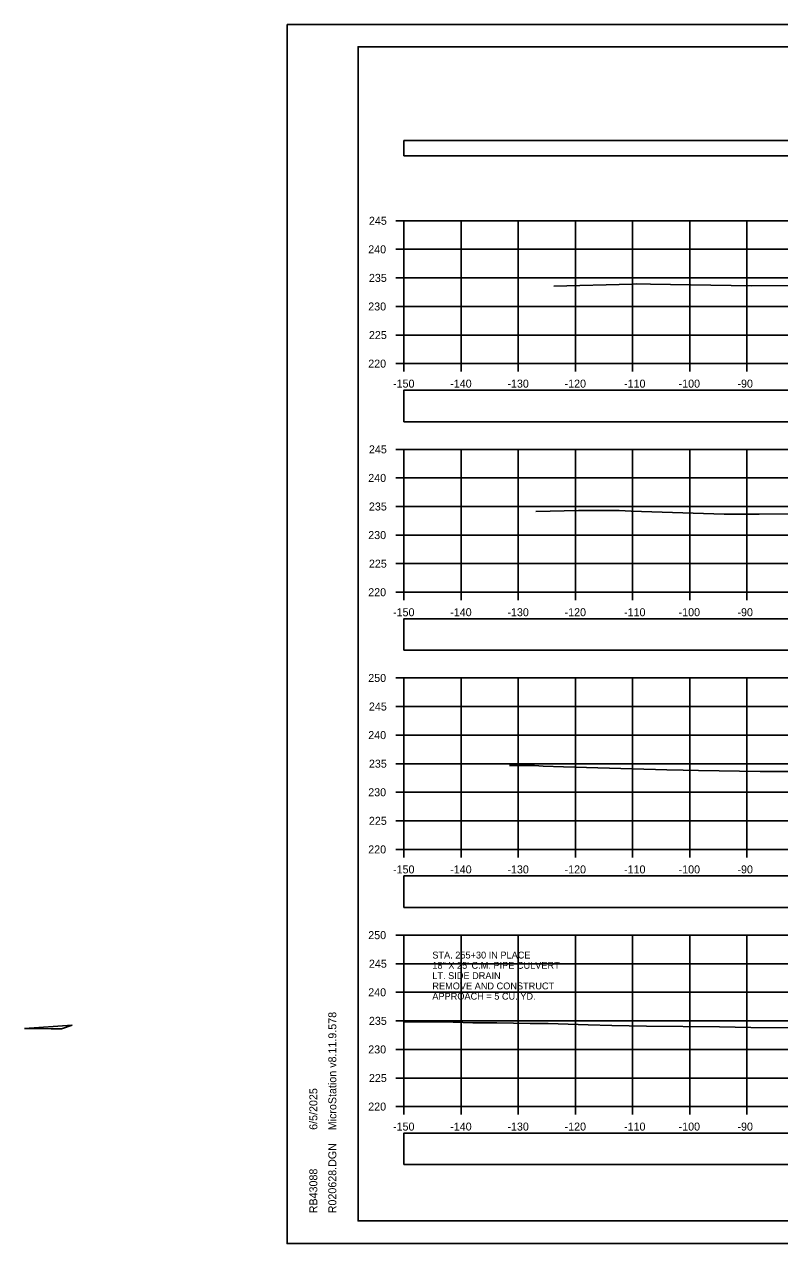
# Model space of a CAD drawing. Extents: x 1369627 to 1374022, y 380035 to 398173.
# Drawn here: x 1371882.2 to 1372014.2, y 392199 to 392412.4 of the extents above; entities that cross this region are included whole.
import ezdxf

# ---------------------------------------------------------------- set-up
doc = ezdxf.new("R2010")
doc.units = 0
for name, color, linetype in [('Default', 7, 'Continuous'), ('R_Axis', 7, 'Continuous'), ('R_Axis Annot', 7, 'Continuous'), ('R_Border', 7, 'Continuous'), ('R_Drive', 7, 'Continuous'), ('R_Exist Surface', 7, 'Continuous'), ('R_Grid', 7, 'Continuous'), ('R_No Plot', 7, 'Continuous'), ('R_Water', 7, 'Continuous')]:
    doc.layers.add(name, color=color, linetype=linetype)

msp = doc.modelspace()

# ---------------------------------------------------------------- linework, layer by layer
at = {"layer": 'Default'}
for points in [[(1371948.53, 392389.36), (1372248.53, 392389.36), (1372248.53, 392392.06), (1371948.53, 392392.06)], [(1371948.53, 392342.85), (1372248.53, 392342.85), (1372248.53, 392348.38), (1371948.53, 392348.38)], [(1371948.53, 392302.86), (1372248.53, 392302.86), (1372248.53, 392308.38), (1371948.53, 392308.38)], [(1371948.53, 392257.85), (1372248.53, 392257.85), (1372248.53, 392263.37), (1371948.53, 392263.37)], [(1371948.53, 392212.87), (1372248.53, 392212.87), (1372248.53, 392218.39), (1371948.53, 392218.39)]]:
    msp.add_lwpolyline(points, close=True, dxfattribs=at)
at = {"layer": 'R_Axis'}
for p, q in [((1371947.13, 392378.02), (1371948.53, 392378.02)), ((1371948.53, 392353.02), (1371948.53, 392378.02)), ((1371947.13, 392373.02), (1371948.53, 392373.02)), ((1371947.13, 392368.02), (1371948.53, 392368.02)), ((1371947.13, 392363.02), (1371948.53, 392363.02)), ((1371947.13, 392358.02), (1371948.53, 392358.02)), ((1371947.13, 392353.02), (1371948.53, 392353.02)), ((1371948.53, 392353.02), (1372248.53, 392353.02)), ((1371948.53, 392351.62), (1371948.53, 392353.02)), ((1371958.53, 392351.62), (1371958.53, 392353.02)), ((1371968.53, 392351.62), (1371968.53, 392353.02)), ((1371978.53, 392351.62), (1371978.53, 392353.02)), ((1371988.53, 392351.62), (1371988.53, 392353.02)), ((1371998.53, 392351.62), (1371998.53, 392353.02)), ((1372008.53, 392351.62), (1372008.53, 392353.02)), ((1371947.13, 392338.02), (1371948.53, 392338.02)), ((1371948.53, 392313.02), (1371948.53, 392338.02)), ((1371947.13, 392333.02), (1371948.53, 392333.02)), ((1371947.13, 392328.02), (1371948.53, 392328.02)), ((1371947.13, 392323.02), (1371948.53, 392323.02)), ((1371947.13, 392318.02), (1371948.53, 392318.02)), ((1371947.13, 392313.02), (1371948.53, 392313.02)), ((1371948.53, 392313.02), (1372248.53, 392313.02)), ((1371948.53, 392311.62), (1371948.53, 392313.02)), ((1371958.53, 392311.62), (1371958.53, 392313.02)), ((1371968.53, 392311.62), (1371968.53, 392313.02)), ((1371978.53, 392311.62), (1371978.53, 392313.02)), ((1371988.53, 392311.62), (1371988.53, 392313.02)), ((1371998.53, 392311.62), (1371998.53, 392313.02)), ((1372008.53, 392311.62), (1372008.53, 392313.02)), ((1371947.13, 392298.02), (1371948.53, 392298.02)), ((1371948.53, 392268.02), (1371948.53, 392298.02)), ((1371947.13, 392293.02), (1371948.53, 392293.02)), ((1371947.13, 392288.02), (1371948.53, 392288.02)), ((1371947.13, 392283.02), (1371948.53, 392283.02)), ((1371947.13, 392278.02), (1371948.53, 392278.02)), ((1371947.13, 392273.02), (1371948.53, 392273.02)), ((1371947.13, 392268.02), (1371948.53, 392268.02)), ((1371948.53, 392268.02), (1372248.53, 392268.02)), ((1371948.53, 392266.62), (1371948.53, 392268.02)), ((1371958.53, 392266.62), (1371958.53, 392268.02)), ((1371968.53, 392266.62), (1371968.53, 392268.02)), ((1371978.53, 392266.62), (1371978.53, 392268.02)), ((1371988.53, 392266.62), (1371988.53, 392268.02)), ((1371998.53, 392266.62), (1371998.53, 392268.02)), ((1372008.53, 392266.62), (1372008.53, 392268.02)), ((1371947.13, 392253.02), (1371948.53, 392253.02)), ((1371948.53, 392223.02), (1371948.53, 392253.02)), ((1371947.13, 392248.02), (1371948.53, 392248.02)), ((1371947.13, 392243.02), (1371948.53, 392243.02)), ((1371947.13, 392238.02), (1371948.53, 392238.02)), ((1371947.13, 392233.02), (1371948.53, 392233.02)), ((1371947.13, 392228.02), (1371948.53, 392228.02)), ((1371947.13, 392223.02), (1371948.53, 392223.02)), ((1371948.53, 392223.02), (1372248.53, 392223.02)), ((1371948.53, 392221.62), (1371948.53, 392223.02)), ((1371958.53, 392221.62), (1371958.53, 392223.02)), ((1371968.53, 392221.62), (1371968.53, 392223.02)), ((1371978.53, 392221.62), (1371978.53, 392223.02)), ((1371988.53, 392221.62), (1371988.53, 392223.02)), ((1371998.53, 392221.62), (1371998.53, 392223.02)), ((1372008.53, 392221.62), (1372008.53, 392223.02))]:
    msp.add_line(p, q, dxfattribs=at)
at = {"layer": 'R_Border'}
for p, q in [((1371940.53, 392408.48), (1372256.71, 392408.48)), ((1371940.53, 392203.02), (1371940.53, 392408.48)), ((1371940.53, 392203.02), (1371940.53, 392203.02)), ((1372256.71, 392203.02), (1371940.53, 392203.02))]:
    msp.add_line(p, q, dxfattribs=at)
at = {"layer": 'R_Drive'}
for p, q in [((1371890.54, 392237.24), (1371882.17, 392236.68)), ((1371888.66, 392236.61), (1371890.54, 392237.24))]:
    msp.add_line(p, q, dxfattribs=at)
msp.add_lwpolyline([(1371882.17, 392236.68), (1371886.85, 392236.62), (1371888.66, 392236.61)], dxfattribs=at)
at = {"layer": 'R_Exist Surface'}
for points in [[(1371974.74, 392366.55), (1371988.48, 392366.92), (1371989.14, 392366.96), (1371991.69, 392366.92), (1372009.27, 392366.62), (1372022.72, 392366.74)], [(1371971.63, 392327.12), (1371979.1, 392327.32), (1371985.59, 392327.32), (1371986.2, 392327.31), (1371988.3, 392327.2), (1372004.55, 392326.69), (1372007, 392326.65), (1372010.65, 392326.66), (1372029.6, 392326.74)], [(1371966.99, 392282.69), (1371968.23, 392282.72), (1371971.4, 392282.68), (1371972.87, 392282.6), (1371976.42, 392282.49), (1371994.52, 392281.94), (1371997.36, 392281.89), (1372000.07, 392281.84), (1372010.82, 392281.66), (1372017.08, 392281.66)], [(1371948.53, 392237.84), (1371957.16, 392237.79), (1371960.59, 392237.69), (1371964.78, 392237.66), (1371970.61, 392237.57), (1371973.79, 392237.54), (1371980.78, 392237.32), (1371984.88, 392237.18), (1371990.97, 392237.07), (1372003.75, 392236.97), (1372009.21, 392236.87), (1372017.68, 392236.8)]]:
    msp.add_lwpolyline(points, dxfattribs=at)
at = {"layer": 'R_Grid'}
for p, q in [((1371948.53, 392378.02), (1372248.53, 392378.02)), ((1371948.53, 392353.02), (1371948.53, 392378.02)), ((1371958.53, 392353.02), (1371958.53, 392378.02)), ((1371968.53, 392353.02), (1371968.53, 392378.02)), ((1371978.53, 392353.02), (1371978.53, 392378.02)), ((1371988.53, 392353.02), (1371988.53, 392378.02)), ((1371998.53, 392353.02), (1371998.53, 392378.02)), ((1372008.53, 392353.02), (1372008.53, 392378.02)), ((1371948.53, 392373.02), (1372248.53, 392373.02)), ((1371948.53, 392368.02), (1372248.53, 392368.02)), ((1371948.53, 392363.02), (1372248.53, 392363.02)), ((1371948.53, 392358.02), (1372248.53, 392358.02)), ((1371948.53, 392353.02), (1372248.53, 392353.02)), ((1371948.53, 392338.02), (1372248.53, 392338.02)), ((1371948.53, 392313.02), (1371948.53, 392338.02)), ((1371958.53, 392313.02), (1371958.53, 392338.02)), ((1371968.53, 392313.02), (1371968.53, 392338.02)), ((1371978.53, 392313.02), (1371978.53, 392338.02)), ((1371988.53, 392313.02), (1371988.53, 392338.02)), ((1371998.53, 392313.02), (1371998.53, 392338.02)), ((1372008.53, 392313.02), (1372008.53, 392338.02)), ((1371948.53, 392333.02), (1372248.53, 392333.02)), ((1371948.53, 392328.02), (1372248.53, 392328.02)), ((1371948.53, 392323.02), (1372248.53, 392323.02)), ((1371948.53, 392318.02), (1372248.53, 392318.02)), ((1371948.53, 392313.02), (1372248.53, 392313.02)), ((1371948.53, 392298.02), (1372248.53, 392298.02)), ((1371948.53, 392268.02), (1371948.53, 392298.02)), ((1371958.53, 392268.02), (1371958.53, 392298.02)), ((1371968.53, 392268.02), (1371968.53, 392298.02)), ((1371978.53, 392268.02), (1371978.53, 392298.02)), ((1371988.53, 392268.02), (1371988.53, 392298.02)), ((1371998.53, 392268.02), (1371998.53, 392298.02)), ((1372008.53, 392268.02), (1372008.53, 392298.02)), ((1371948.53, 392293.02), (1372248.53, 392293.02)), ((1371948.53, 392288.02), (1372248.53, 392288.02)), ((1371948.53, 392283.02), (1372248.53, 392283.02)), ((1371948.53, 392278.02), (1372248.53, 392278.02)), ((1371948.53, 392273.02), (1372248.53, 392273.02)), ((1371948.53, 392268.02), (1372248.53, 392268.02)), ((1371948.53, 392253.02), (1372248.53, 392253.02)), ((1371948.53, 392223.02), (1371948.53, 392253.02)), ((1371958.53, 392223.02), (1371958.53, 392253.02)), ((1371968.53, 392223.02), (1371968.53, 392253.02)), ((1371978.53, 392223.02), (1371978.53, 392253.02)), ((1371988.53, 392223.02), (1371988.53, 392253.02)), ((1371998.53, 392223.02), (1371998.53, 392253.02)), ((1372008.53, 392223.02), (1372008.53, 392253.02)), ((1371948.53, 392248.02), (1372248.53, 392248.02)), ((1371948.53, 392243.02), (1372248.53, 392243.02)), ((1371948.53, 392238.02), (1372248.53, 392238.02)), ((1371948.53, 392233.02), (1372248.53, 392233.02)), ((1371948.53, 392228.02), (1372248.53, 392228.02)), ((1371948.53, 392223.02), (1372248.53, 392223.02))]:
    msp.add_line(p, q, dxfattribs=at)
at = {"layer": 'R_No Plot'}
for p, q in [((1371928.13, 392412.38), (1372261.46, 392412.38)), ((1371928.13, 392199.05), (1372261.46, 392199.05))]:
    msp.add_line(p, q, dxfattribs=at)
for points in [[(1371928.12, 392412.38), (1372261.46, 392412.38), (1372261.46, 392199.04), (1371928.12, 392199.04)], [(1372174.45, 392408.48), (1372194.07, 392408.48), (1372194.07, 392398.6), (1372210.18, 392398.6), (1372233.38, 392398.6), (1372233.38, 392365.93), (1372256.59, 392365.93), (1372256.71, 392203.02), (1371940.53, 392203.02), (1371940.53, 392408.48)]]:
    msp.add_lwpolyline(points, close=True, dxfattribs=at)

# ---------------------------------------------------------------- texts
at = {"layer": 'R_Axis Annot'}
for s, p in [('245', (1371942.42, 392377.32)), ('240', (1371942.3, 392372.32)), ('235', (1371942.42, 392367.32)), ('230', (1371942.3, 392362.32)), ('225', (1371942.42, 392357.32)), ('220', (1371942.3, 392352.32)), ('-150', (1371946.64, 392348.82)), ('-140', (1371956.64, 392348.82)), ('-130', (1371966.64, 392348.82)), ('-120', (1371976.64, 392348.82)), ('-110', (1371987.04, 392348.82)), ('-100', (1371996.58, 392348.82)), ('-90', (1372006.87, 392348.82)), ('245', (1371942.42, 392337.32)), ('240', (1371942.3, 392332.32)), ('235', (1371942.42, 392327.32)), ('230', (1371942.3, 392322.32)), ('225', (1371942.42, 392317.32)), ('220', (1371942.3, 392312.32)), ('-150', (1371946.64, 392308.82)), ('-140', (1371956.64, 392308.82)), ('-130', (1371966.64, 392308.82)), ('-120', (1371976.64, 392308.82)), ('-110', (1371987.04, 392308.82)), ('-100', (1371996.58, 392308.82)), ('-90', (1372006.87, 392308.82)), ('250', (1371942.3, 392297.32)), ('245', (1371942.42, 392292.32)), ('240', (1371942.3, 392287.32)), ('235', (1371942.42, 392282.32)), ('230', (1371942.3, 392277.32)), ('225', (1371942.42, 392272.32)), ('220', (1371942.3, 392267.32)), ('-150', (1371946.64, 392263.82)), ('-140', (1371956.64, 392263.82)), ('-130', (1371966.64, 392263.82)), ('-120', (1371976.64, 392263.82)), ('-110', (1371987.04, 392263.82)), ('-100', (1371996.58, 392263.82)), ('-90', (1372006.87, 392263.82)), ('250', (1371942.3, 392252.32)), ('245', (1371942.42, 392247.32)), ('240', (1371942.3, 392242.32)), ('235', (1371942.42, 392237.32)), ('230', (1371942.3, 392232.32)), ('225', (1371942.42, 392227.32)), ('220', (1371942.3, 392222.32)), ('-150', (1371946.64, 392218.82)), ('-140', (1371956.64, 392218.82)), ('-130', (1371966.64, 392218.82)), ('-120', (1371976.64, 392218.82)), ('-110', (1371987.04, 392218.82)), ('-100', (1371996.58, 392218.82)), ('-90', (1372006.87, 392218.82))]:
    msp.add_text(s, height=1.4, dxfattribs=at).set_placement(p)
at = {"layer": 'R_Border'}
for s, p in [('MicroStation v8.11.9.578', (1371936.72, 392218.88)), ('6/5/2025', (1371933.4, 392218.95)), ('R020628.DGN', (1371936.72, 392204.35)), ('RB43088', (1371933.4, 392204.35))]:
    msp.add_text(s, height=1.4, rotation=90, dxfattribs=at).set_placement(p)
at = {"layer": 'R_Water'}
for s, p in [('STA. 255+30 IN PLACE', (1371953.51, 392248.93)), ('18" X 25\' C.M. PIPE CULVERT', (1371953.51, 392247.13)), ('LT. SIDE DRAIN', (1371953.51, 392245.33)), ('REMOVE AND CONSTRUCT', (1371953.51, 392243.53)), ('APPROACH = 5 CU. YD.', (1371953.51, 392241.73))]:
    msp.add_text(s, height=1.2, dxfattribs=at).set_placement(p)

doc.saveas('drawing.dxf')
